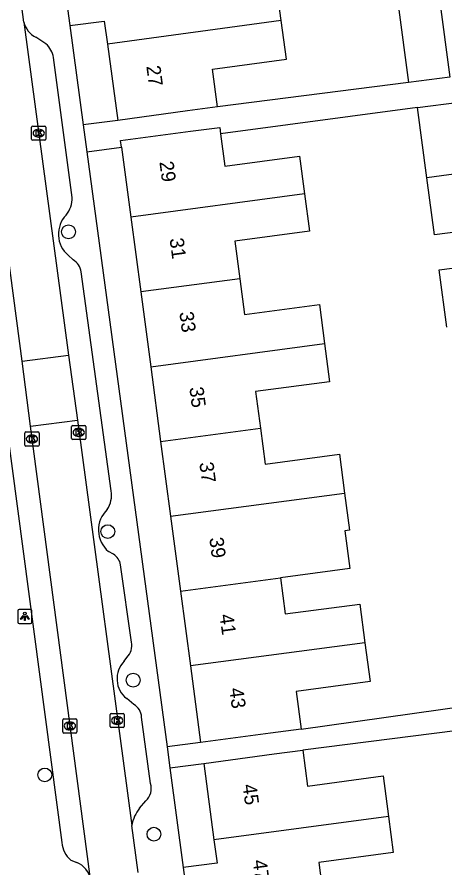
# Model space of a CAD drawing. Extents: x 163150 to 163546, y 380933 to 381635.
# Drawn here: x 163400.8 to 163431.2, y 381373.6 to 381434 of the extents above; entities that cross this region are included whole.
import ezdxf

# ---------------------------------------------------------------- set-up
doc = ezdxf.new("R2010")
doc.units = 0
for name, color, linetype in [('IMGEO_Boom', 7, 'Continuous'), ('IMGEO_Kolk', 7, 'Continuous'), ('IMGEO_Lichtpunt', 7, 'Continuous'), ('IMGEO_Pand', 7, 'Continuous'), ('IMGEO_Pand_nummerreeks', 7, 'Continuous'), ('IMGEO_Rijbaan_lokaal_open', 7, 'Continuous'), ('IMGEO_Voetpad_open', 7, 'Continuous')]:
    doc.layers.add(name, color=color, linetype=linetype)

msp = doc.modelspace()

# ---------------------------------------------------------------- linework, layer by layer
at = {"layer": 'IMGEO_Boom'}
for centre in [(163404.493, 381418.724), (163407.277, 381397.455), (163409.074, 381386.915), (163402.81, 381380.196), (163410.55, 381375.989)]:
    msp.add_circle(centre, 0.489, dxfattribs=at)
at = {"layer": 'IMGEO_Kolk'}
for p, q in [((163401.951, 381426.22), (163402.803, 381426.22)), ((163401.876, 381425.294), (163401.876, 381426.146)), ((163402.364, 381426), (163402.389, 381426)), ((163402.877, 381426.146), (163402.877, 381425.294)), ((163402.803, 381425.22), (163401.951, 381425.22)), ((163402.387, 381425.44), (163402.362, 381425.44)), ((163401.476, 381404.524), (163402.328, 381404.524)), ((163404.716, 381404.066), (163404.716, 381404.918)), ((163404.791, 381404.992), (163405.643, 381404.992)), ((163405.204, 381404.772), (163405.229, 381404.772)), ((163405.717, 381404.918), (163405.717, 381404.066)), ((163401.401, 381403.598), (163401.401, 381404.45)), ((163401.889, 381404.304), (163401.914, 381404.304)), ((163402.402, 381404.45), (163402.402, 381403.598)), ((163405.643, 381403.992), (163404.791, 381403.992)), ((163405.227, 381404.212), (163405.202, 381404.212)), ((163402.328, 381403.524), (163401.476, 381403.524)), ((163401.912, 381403.744), (163401.887, 381403.744)), ((163407.515, 381384.555), (163408.367, 381384.555)), ((163404.088, 381383.243), (163404.088, 381384.095)), ((163404.163, 381384.169), (163405.015, 381384.169)), ((163404.576, 381383.949), (163404.601, 381383.949)), ((163405.089, 381384.095), (163405.089, 381383.243)), ((163407.44, 381383.629), (163407.44, 381384.481)), ((163407.928, 381384.335), (163407.953, 381384.335)), ((163408.441, 381384.481), (163408.441, 381383.629)), ((163404.599, 381383.389), (163404.574, 381383.389)), ((163408.367, 381383.555), (163407.515, 381383.555)), ((163407.951, 381383.775), (163407.926, 381383.775)), ((163405.015, 381383.169), (163404.163, 381383.169))]:
    msp.add_line(p, q, dxfattribs=at)
for points in [[(163401.951, 381426.22), (163402.803, 381426.22)], [(163401.876, 381425.294), (163401.876, 381426.146)], [(163402.197, 381425.92), (163402.32, 381425.92), (163402.32, 381425.769), (163402.45, 381425.92), (163402.614, 381425.92), (163402.468, 381425.769), (163402.621, 381425.52), (163402.469, 381425.52), (163402.384, 381425.684), (163402.32, 381425.617), (163402.32, 381425.52), (163402.197, 381425.52), (163402.197, 381425.92)], [(163402.877, 381426.146), (163402.877, 381425.294)], [(163402.803, 381425.22), (163401.951, 381425.22)], [(163401.476, 381404.524), (163402.328, 381404.524)], [(163404.716, 381404.066), (163404.716, 381404.918)], [(163404.791, 381404.992), (163405.643, 381404.992)], [(163405.037, 381404.692), (163405.16, 381404.692), (163405.16, 381404.541), (163405.29, 381404.692), (163405.454, 381404.692), (163405.308, 381404.541), (163405.461, 381404.292), (163405.309, 381404.292), (163405.224, 381404.456), (163405.16, 381404.389), (163405.16, 381404.292), (163405.037, 381404.292), (163405.037, 381404.692)], [(163405.717, 381404.918), (163405.717, 381404.066)], [(163401.401, 381403.598), (163401.401, 381404.45)], [(163401.722, 381404.224), (163401.845, 381404.224), (163401.845, 381404.073), (163401.975, 381404.224), (163402.139, 381404.224), (163401.993, 381404.073), (163402.146, 381403.824), (163401.994, 381403.824), (163401.909, 381403.988), (163401.845, 381403.921), (163401.845, 381403.824), (163401.722, 381403.824), (163401.722, 381404.224)], [(163402.402, 381404.45), (163402.402, 381403.598)], [(163405.643, 381403.992), (163404.791, 381403.992)], [(163402.328, 381403.524), (163401.476, 381403.524)], [(163407.515, 381384.555), (163408.367, 381384.555)], [(163404.088, 381383.243), (163404.088, 381384.095)], [(163404.163, 381384.169), (163405.015, 381384.169)], [(163405.089, 381384.095), (163405.089, 381383.243)], [(163407.44, 381383.629), (163407.44, 381384.481)], [(163407.761, 381384.255), (163407.884, 381384.255), (163407.884, 381384.104), (163408.014, 381384.255), (163408.178, 381384.255), (163408.032, 381384.104), (163408.185, 381383.855), (163408.033, 381383.855), (163407.948, 381384.019), (163407.884, 381383.952), (163407.884, 381383.855), (163407.761, 381383.855), (163407.761, 381384.255)], [(163408.441, 381384.481), (163408.441, 381383.629)], [(163404.409, 381383.869), (163404.532, 381383.869), (163404.532, 381383.718), (163404.662, 381383.869), (163404.826, 381383.869), (163404.68, 381383.718), (163404.833, 381383.469), (163404.681, 381383.469), (163404.596, 381383.633), (163404.532, 381383.566), (163404.532, 381383.469), (163404.409, 381383.469), (163404.409, 381383.869)], [(163408.367, 381383.555), (163407.515, 381383.555)], [(163405.015, 381383.169), (163404.163, 381383.169)]]:
    msp.add_lwpolyline(points, dxfattribs=at)
for centre, start, end in [((163401.953, 381426.144), 91.55205, 178.44795), ((163401.953, 381426.144), 91.55205, 178.44795), ((163402.801, 381426.144), 1.55205, 88.44795), ((163402.801, 381426.144), 1.55205, 88.44795), ((163401.953, 381425.296), 181.55205, 268.44795), ((163401.953, 381425.296), 181.55205, 268.44795), ((163402.801, 381425.296), 271.55205, 358.44795), ((163402.801, 381425.296), 271.55205, 358.44795), ((163401.478, 381404.448), 91.55205, 178.44795), ((163401.478, 381404.448), 91.55205, 178.44795), ((163402.326, 381404.448), 1.55205, 88.44795), ((163402.326, 381404.448), 1.55205, 88.44795), ((163404.793, 381404.916), 91.55205, 178.44795), ((163404.793, 381404.916), 91.55205, 178.44795), ((163405.641, 381404.916), 1.55205, 88.44795), ((163405.641, 381404.916), 1.55205, 88.44795), ((163404.793, 381404.068), 181.55205, 268.44795), ((163404.793, 381404.068), 181.55205, 268.44795), ((163405.641, 381404.068), 271.55205, 358.44795), ((163405.641, 381404.068), 271.55205, 358.44795), ((163401.478, 381403.6), 181.55205, 268.44795), ((163401.478, 381403.6), 181.55205, 268.44795), ((163402.326, 381403.6), 271.55205, 358.44795), ((163402.326, 381403.6), 271.55205, 358.44795), ((163407.517, 381384.479), 91.55205, 178.44795), ((163407.517, 381384.479), 91.55205, 178.44795), ((163408.365, 381384.479), 1.55205, 88.44795), ((163408.365, 381384.479), 1.55205, 88.44795), ((163404.165, 381384.093), 91.55205, 178.44795), ((163404.165, 381384.093), 91.55205, 178.44795), ((163405.013, 381384.093), 1.55205, 88.44795), ((163405.013, 381384.093), 1.55205, 88.44795), ((163407.517, 381383.631), 181.55205, 268.44795), ((163407.517, 381383.631), 181.55205, 268.44795), ((163408.365, 381383.631), 271.55205, 358.44795), ((163408.365, 381383.631), 271.55205, 358.44795), ((163404.165, 381383.245), 181.55205, 268.44795), ((163404.165, 381383.245), 181.55205, 268.44795), ((163405.013, 381383.245), 271.55205, 358.44795), ((163405.013, 381383.245), 271.55205, 358.44795)]:
    msp.add_arc(centre, 0.0765, start, end, dxfattribs=at)
for centre, major_axis, ratio, start_param, end_param in [((163402.363, 381425.72), (-0.387, 0.002), 0.722429, 4.712389, 7.853982), ((163402.388, 381425.72), (-0.39, 0.002), 0.717154, 1.570796, 4.712389), ((163405.203, 381404.492), (-0.387, 0.002), 0.722429, 4.712389, 7.853982), ((163405.228, 381404.492), (-0.39, 0.002), 0.717154, 1.570796, 4.712389), ((163401.888, 381404.024), (-0.387, 0.002), 0.722429, 4.712389, 7.853982), ((163401.913, 381404.024), (-0.39, 0.002), 0.717154, 1.570796, 4.712389), ((163404.575, 381383.669), (-0.387, 0.002), 0.722429, 4.712389, 7.853982), ((163404.6, 381383.669), (-0.39, 0.002), 0.717154, 1.570796, 4.712389), ((163407.927, 381384.055), (-0.387, 0.002), 0.722429, 4.712389, 7.853982), ((163407.952, 381384.055), (-0.39, 0.002), 0.717154, 1.570796, 4.712389)]:
    msp.add_ellipse(centre, major_axis=major_axis, ratio=ratio, start_param=start_param, end_param=end_param, dxfattribs=at)
at = {"layer": 'IMGEO_Lichtpunt'}
for p, q in [((163400.903, 381391.845), (163400.903, 381391.038)), ((163400.903, 381391.845), (163400.903, 381391.038)), ((163401.805, 381391.94), (163400.997, 381391.94)), ((163401.805, 381391.94), (163400.997, 381391.94)), ((163401.899, 381391.038), (163401.899, 381391.845)), ((163401.899, 381391.038), (163401.899, 381391.845)), ((163400.997, 381390.944), (163401.805, 381390.944)), ((163400.997, 381390.944), (163401.805, 381390.944))]:
    msp.add_line(p, q, dxfattribs=at)
for points in [[(163401.277, 381391.509), (163401.316, 381391.481), (163401.128, 381391.219), (163401.09, 381391.246), (163401.277, 381391.509)], [(163401.379, 381391.461), (163401.426, 381391.461), (163401.426, 381391.139), (163401.379, 381391.139), (163401.379, 381391.461)], [(163401.489, 381391.481), (163401.527, 381391.508), (163401.714, 381391.246), (163401.675, 381391.218), (163401.489, 381391.481)]]:
    msp.add_lwpolyline(points, dxfattribs=at)
msp.add_circle((163401.402, 381391.643), 0.0994, dxfattribs=at)
for centre, start, end in [((163400.997, 381391.845), 90, 180), ((163400.997, 381391.845), 90, 180), ((163401.805, 381391.845), 0, 90), ((163401.805, 381391.845), 0, 90), ((163400.997, 381391.038), 180, 270), ((163400.997, 381391.038), 180, 270), ((163401.805, 381391.038), 270, 0), ((163401.805, 381391.038), 270, 360)]:
    msp.add_arc(centre, 0.0946, start, end, dxfattribs=at)
at = {"layer": 'IMGEO_Pand'}
for points in [[(163419.568, 381433.706), (163419.239, 381436.149), (163413.943, 381435.435), (163413.559, 381438.282)], [(163404.101, 381437.004), (163404.594, 381433.348)], [(163427.868, 381434.828), (163428.595, 381429.307)], [(163430.793, 381435.224), (163431.522, 381429.693), (163428.595, 381429.307)], [(163404.594, 381433.348), (163407.029, 381433.676), (163407.249, 381432.04)], [(163419.568, 381433.706), (163407.249, 381432.04)], [(163415.052, 381427.584), (163414.69, 381430.264), (163419.937, 381430.971), (163419.568, 381433.706)], [(163407.249, 381432.04), (163407.978, 381426.631)], [(163415.052, 381427.584), (163412.934, 381427.299), (163407.978, 381426.631)], [(163429.232, 381427.535), (163432.184, 381427.931), (163432.851, 381422.955)], [(163429.899, 381422.563), (163429.232, 381427.535)], [(163408.25, 381424.737), (163408.189, 381425.197), (163413.134, 381425.852), (163415.212, 381426.128), (163415.271, 381425.682)], [(163415.271, 381425.682), (163415.576, 381423.386), (163420.873, 381424.089), (163421.228, 381421.409)], [(163408.25, 381424.737), (163408.909, 381419.77)], [(163432.851, 381422.955), (163429.899, 381422.563)], [(163433.396, 381418.893), (163430.444, 381418.5), (163429.899, 381422.563)], [(163421.228, 381421.409), (163408.909, 381419.77)], [(163421.228, 381421.409), (163421.579, 381418.764), (163416.289, 381418.063), (163416.643, 381415.398)], [(163408.909, 381419.77), (163409.613, 381414.462)], [(163431.321, 381411.951), (163430.777, 381416.014), (163433.729, 381416.407)], [(163416.643, 381415.398), (163409.613, 381414.462)], [(163416.643, 381415.398), (163416.979, 381412.864), (163422.279, 381413.567), (163422.647, 381410.796)], [(163409.613, 381414.462), (163410.318, 381409.154)], [(163410.318, 381409.154), (163422.647, 381410.796)], [(163422.647, 381410.796), (163423.007, 381408.081), (163417.753, 381407.384), (163418.097, 381404.789)], [(163410.318, 381409.154), (163411.022, 381403.847)], [(163411.022, 381403.847), (163418.097, 381404.789)], [(163418.097, 381404.789), (163418.435, 381402.243), (163423.704, 381402.942), (163424.071, 381400.183)], [(163411.022, 381403.847), (163411.726, 381398.54)], [(163411.726, 381398.54), (163424.071, 381400.183)], [(163424.071, 381400.183), (163424.419, 381397.56), (163424.078, 381397.515), (163424.434, 381394.832), (163419.515, 381394.177)], [(163411.726, 381398.54), (163412.43, 381393.234)], [(163412.43, 381393.234), (163419.515, 381394.177)], [(163419.515, 381394.177), (163419.855, 381391.612), (163425.148, 381392.314), (163425.512, 381389.574)], [(163412.43, 381393.234), (163413.134, 381387.927)], [(163425.512, 381389.574), (163413.134, 381387.927)], [(163425.512, 381389.574), (163425.877, 381386.82), (163420.628, 381386.124), (163420.983, 381383.447)], [(163413.134, 381387.927), (163413.854, 381382.502)], [(163420.983, 381383.447), (163418.811, 381383.159), (163413.854, 381382.502)], [(163414.081, 381381.011), (163419.07, 381381.68), (163421.096, 381381.952)], [(163421.096, 381381.952), (163421.438, 381379.403), (163426.793, 381380.122), (163427.178, 381377.251)], [(163414.081, 381381.011), (163414.808, 381375.59)], [(163427.178, 381377.251), (163414.808, 381375.59)], [(163427.178, 381377.251), (163427.521, 381374.692), (163422.237, 381373.983), (163422.606, 381371.239), (163420.698, 381370.983)], [(163414.808, 381375.59), (163415.029, 381373.945), (163412.631, 381373.623)], [(163412.631, 381373.623), (163413.122, 381369.966)]]:
    msp.add_lwpolyline(points, dxfattribs=at)
at = {"layer": 'IMGEO_Rijbaan_lokaal_open'}
for points in [[(163401.335, 381433.603), (163401.189, 381434.693)], [(163401.195, 381409.545), (163397.929, 381434.214)], [(163401.335, 381433.603), (163404.502, 381409.98)], [(163401.195, 381409.545), (163404.502, 381409.98)], [(163404.502, 381409.98), (163405.119, 381405.371)], [(163401.805, 381404.936), (163401.195, 381409.545)], [(163401.805, 381404.936), (163405.119, 381405.371)], [(163405.119, 381405.371), (163408.974, 381376.615)], [(163406.059, 381372.796), (163401.805, 381404.936)], [(163409.423, 381373.262), (163408.974, 381376.615)]]:
    msp.add_lwpolyline(points, dxfattribs=at)
at = {"layer": 'IMGEO_Voetpad_open'}
for points in [[(163404.594, 381433.348), (163405.542, 381426.303)], [(163402.89, 381432.054), (163402.181, 381432.527)], [(163396.502, 381431.854), (163404.026, 381375.407)], [(163404.747, 381421.165), (163403.432, 381431.087)], [(163428.595, 381429.307), (163415.052, 381427.584)], [(163429.232, 381427.535), (163415.271, 381425.682)], [(163407.978, 381426.631), (163405.542, 381426.303)], [(163405.542, 381426.303), (163405.797, 381424.407)], [(163405.797, 381424.407), (163408.25, 381424.737)], [(163405.797, 381424.407), (163411.479, 381382.181)], [(163404.817, 381416.746), (163404.463, 381417.065)], [(163407.526, 381400.342), (163405.397, 381415.88)], [(163407.671, 381395.859), (163407.329, 381396.051)], [(163408.952, 381389.619), (163408.188, 381395.095)], [(163408.438, 381388.263), (163408.629, 381388.529)], [(163420.983, 381383.447), (163434.88, 381385.407), (163437.829, 381385.823), (163437.66, 381387.083)], [(163409.123, 381385.2), (163408.617, 381385.608)], [(163410.304, 381379.583), (163409.677, 381384.296)], [(163438.203, 381382.86), (163438.083, 381383.751), (163438.032, 381384.134), (163435.082, 381383.718), (163421.096, 381381.952)], [(163413.854, 381382.502), (163411.479, 381382.181)], [(163411.479, 381382.181), (163411.68, 381380.688)], [(163411.68, 381380.688), (163414.081, 381381.011)], [(163411.68, 381380.688), (163412.631, 381373.623)], [(163409.535, 381377.834), (163409.969, 381378.352)], [(163404.668, 381374.147), (163405.087, 381373.993)]]:
    msp.add_lwpolyline(points, dxfattribs=at)
for centre, radius, start, end in [((163402.844, 381433.919), 1.542, 191.82031, 244.53176), ((163401.781, 381430.797), 1.677, 9.9663, 48.57464), ((163402.897, 381421.091), 1.851, 320.36897, 2.2961), ((163405.74, 381418.554), 1.962, 136.25842, 229.37599), ((163404.123, 381415.654), 1.294, 10.06851, 57.55556), ((163405.614, 381400.066), 1.932, 327.31969, 8.21209), ((163408.596, 381397.576), 1.983, 133.14456, 230.28599), ((163407.074, 381394.898), 1.131, 10.01934, 58.1532), ((163407.835, 381389.357), 1.147, 313.78501, 13.20269), ((163409.724, 381387.016), 1.792, 135.89753, 231.81655), ((163408.567, 381384.238), 1.111, 3.00254, 60.00005), ((163409.214, 381379.219), 1.15, 311.07313, 18.47966), ((163411.778, 381376.063), 2.858, 141.7111, 168.86387), ((163405.704, 381375.469), 1.68, 182.10334, 231.89651), ((163404.352, 381372.403), 1.751, 12.96073, 65.19454)]:
    msp.add_arc(centre, radius, start, end, dxfattribs=at)

# ---------------------------------------------------------------- texts
at = {"layer": 'IMGEO_Pand_nummerreeks'}
for s, rotation, p in [('27', 277.67187, (163410.005, 381430.462)), ('29', 277.5571, (163410.933, 381423.679)), ('31', 277.55816, (163411.656, 381418.23)), ('33', 277.55816, (163412.349, 381413.005)), ('35', 277.55816, (163413.057, 381407.668)), ('37', 277.55816, (163413.765, 381402.332)), ('39', 277.5571, (163414.473, 381396.995)), ('41', 277.55816, (163415.197, 381391.546)), ('43', 277.55816, (163415.89, 381386.321)), ('45', 277.64138, (163416.828, 381379.484)), ('47', 277.64305, (163417.548, 381374.122))]:
    msp.add_text(s, height=1, rotation=rotation, dxfattribs=at).set_placement(p)

doc.saveas('drawing.dxf')
